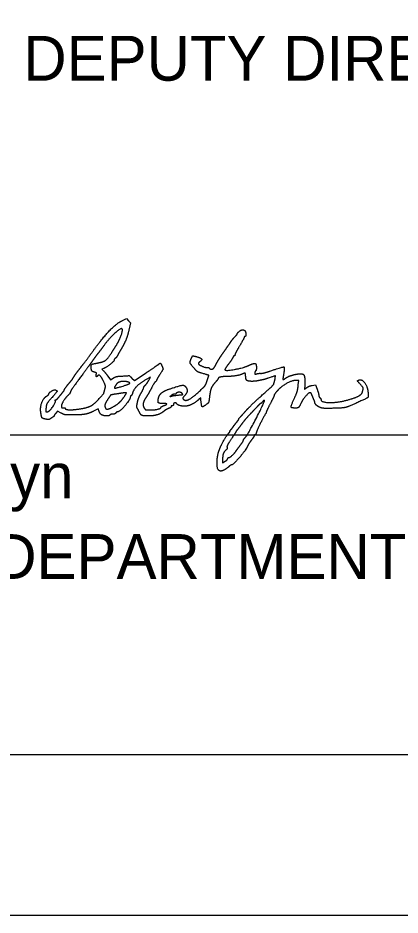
# Model space of a CAD drawing. Extents: x -84548 to 2262448, y -162180 to 525962.
# Drawn here: x 140758 to 147057, y 0 to 14797 of the extents above; entities that cross this region are included whole.
import ezdxf

# ---------------------------------------------------------------- set-up
doc = ezdxf.new("R2010")
doc.units = 0
for name, color, linetype in [('Default', 7, 'Continuous'), ('GM_X_Adjacent_County', 7, 'Continuous'), ('GM_X_County', 7, 'Continuous'), ('GM_X_Section', 7, 'Continuous'), ('GM_X_Township', 7, 'Continuous')]:
    doc.layers.add(name, color=color, linetype=linetype)

msp = doc.modelspace()

# ---------------------------------------------------------------- linework, layer by layer
at = {"layer": 'Default'}
for points in [[(142482, 9806), (142549, 9837), (142582, 9803), (142616, 9770), (142593, 9671)], [(142166, 9014), (142139, 9006), (142167, 8979)], [(142239, 8891), (142284, 8830), (142330, 8857)], [(142636, 8857), (142679, 8817), (142870, 8944)], [(142920, 8829), (142944, 8871), (142914, 8856)], [(145380, 8745), (145388, 8818), (145346, 8818)], [(145611, 8737), (145662, 8745), (145689, 8674)], [(143774, 8493), (143771, 8529), (143740, 8502)], [(141471, 8279), (141410, 8309), (141383, 8279)], [(142097, 8305), (142079, 8348), (142006, 8311)], [(144132, 7511), (144132, 7461), (144172, 7484)]]:
    msp.add_lwpolyline(points, dxfattribs=at)
for points in [[(142009, 9321), (142166, 9535), (142387, 9762), (142482, 9806)], [(142475, 9670), (142455, 9689), (142252, 9500), (142171, 9388)], [(142378, 9395), (142428, 9474), (142491, 9653), (142475, 9670)], [(142593, 9671), (142566, 9559), (142518, 9435), (142468, 9351)], [(144373, 9585), (144373, 9600), (144442, 9654), (144462, 9654)], [(144462, 9654), (144473, 9655), (144488, 9648), (144497, 9639)], [(144497, 9639), (144515, 9621), (144517, 9541), (144499, 9541)], [(144265, 9451), (144286, 9482), (144319, 9523), (144338, 9542)], [(144338, 9542), (144357, 9561), (144373, 9580), (144373, 9585)], [(144487, 9527), (144487, 9520), (144452, 9456), (144411, 9385)], [(144499, 9541), (144492, 9541), (144487, 9535), (144487, 9527)], [(142171, 9388), (142152, 9362), (142102, 9295), (142060, 9240)], [(142322, 9307), (142340, 9334), (142365, 9374), (142378, 9395)], [(142468, 9351), (142450, 9319), (142422, 9271), (142407, 9243)], [(144151, 9287), (144193, 9346), (144244, 9420), (144265, 9451)], [(144411, 9385), (144369, 9315), (144335, 9249), (144335, 9240)], [(141797, 9039), (141844, 9099), (141940, 9226), (142009, 9321)], [(142060, 9240), (142018, 9184), (141975, 9126), (141965, 9110)], [(142059, 9103), (142168, 9123), (142242, 9180), (142322, 9307)], [(142362, 9182), (142353, 9176), (142345, 9164), (142345, 9153)], [(142407, 9243), (142392, 9215), (142372, 9188), (142362, 9182)], [(143612, 9172), (143632, 9220), (143648, 9225), (143715, 9206)], [(143715, 9206), (143779, 9187), (143794, 9154), (143753, 9124)], [(144038, 9110), (144058, 9148), (144109, 9228), (144151, 9287)], [(144296, 9189), (144287, 9170), (144255, 9122), (144225, 9082)], [(144324, 9224), (144318, 9224), (144306, 9208), (144296, 9189)], [(144335, 9240), (144335, 9231), (144330, 9224), (144324, 9224)], [(141683, 8884), (141699, 8909), (141750, 8979), (141797, 9039)], [(141965, 9110), (141955, 9095), (141873, 8984), (141785, 8865)], [(141965, 9039), (141965, 9075), (141987, 9090), (142059, 9103)], [(142023, 8952), (141985, 8962), (141965, 8992), (141965, 9039)], [(142345, 9153), (142345, 9134), (142209, 9028), (142166, 9014)], [(142870, 8944), (142975, 9014), (143068, 9077), (143076, 9084)], [(143076, 9084), (143100, 9104), (143113, 9100), (143129, 9065)], [(143129, 9065), (143152, 9014), (143147, 8992), (143093, 8909)], [(143664, 9017), (143603, 9086), (143591, 9122), (143612, 9172)], [(143753, 9124), (143739, 9112), (143731, 9098), (143736, 9090)], [(143736, 9090), (143750, 9070), (143855, 9027), (143880, 9031)], [(143880, 9031), (143892, 9033), (143905, 9029), (143910, 9022)], [(143989, 9024), (143996, 9033), (144018, 9071), (144038, 9110)], [(144225, 9082), (144194, 9043), (144170, 9005), (144170, 8997)], [(144170, 8997), (144170, 8970), (144485, 9027), (144580, 9073)], [(144580, 9073), (144648, 9105), (144689, 9089), (144689, 9028)], [(144689, 9028), (144689, 9004), (144684, 8981), (144677, 8977)], [(144913, 8972), (145126, 9045), (145157, 9037), (145136, 8911)], [(141597, 8768), (141632, 8807), (141655, 8837), (141683, 8884)], [(142050, 8919), (142055, 8938), (142048, 8946), (142023, 8952)], [(142072, 8894), (142060, 8873), (142043, 8892), (142050, 8919)], [(142172, 8796), (142139, 8868), (142088, 8919), (142072, 8894)], [(142167, 8979), (142181, 8964), (142214, 8924), (142239, 8891)], [(142330, 8857), (142365, 8878), (142405, 8887), (142485, 8891)], [(142485, 8891), (142592, 8898), (142593, 8897), (142636, 8857)], [(143093, 8909), (143065, 8865), (143042, 8825), (143042, 8819)], [(143788, 8937), (143731, 8953), (143705, 8970), (143664, 9017)], [(143876, 8812), (143906, 8901), (143904, 8903), (143788, 8937)], [(143910, 9022), (143921, 9003), (143974, 9005), (143989, 9024)], [(144184, 8882), (144123, 8882), (144056, 8862), (144056, 8844)], [(144452, 8921), (144422, 8905), (144263, 8882), (144184, 8882)], [(144512, 8896), (144512, 8934), (144493, 8942), (144452, 8921)], [(144614, 8803), (144549, 8803), (144512, 8836), (144512, 8896)], [(144677, 8977), (144670, 8972), (144664, 8957), (144664, 8943)], [(144664, 8943), (144664, 8923), (144669, 8920), (144693, 8927)], [(144693, 8927), (144708, 8932), (144739, 8936), (144761, 8935)], [(144761, 8935), (144783, 8934), (144851, 8951), (144913, 8972)], [(144994, 8831), (145005, 8892), (144996, 8894), (144885, 8856)], [(145136, 8911), (145129, 8870), (145125, 8835), (145127, 8833)], [(145167, 8853), (145205, 8880), (145302, 8913), (145374, 8925)], [(145374, 8925), (145451, 8937), (145491, 8882), (145487, 8770)], [(141521, 8660), (141521, 8669), (141570, 8737), (141597, 8768)], [(141785, 8865), (141696, 8745), (141623, 8639), (141623, 8628)], [(142189, 8666), (142203, 8718), (142201, 8730), (142172, 8796)], [(142375, 8747), (142338, 8691), (142362, 8686), (142491, 8726)], [(142547, 8798), (142490, 8809), (142398, 8782), (142375, 8747)], [(142491, 8726), (142592, 8757), (142613, 8784), (142547, 8798)], [(142914, 8856), (142791, 8790), (142671, 8681), (142649, 8615)], [(142831, 8697), (142833, 8706), (142842, 8723), (142852, 8734)], [(142852, 8734), (142881, 8765), (142894, 8784), (142920, 8829)], [(142987, 8744), (142944, 8663), (142903, 8590), (142871, 8539)], [(143023, 8793), (143013, 8785), (142997, 8763), (142987, 8744)], [(143042, 8819), (143042, 8814), (143034, 8802), (143023, 8793)], [(143271, 8682), (143439, 8738), (143510, 8741), (143537, 8691)], [(143780, 8667), (143835, 8720), (143857, 8753), (143876, 8812)], [(144006, 8780), (143962, 8730), (143932, 8664), (143923, 8597)], [(144056, 8844), (144056, 8839), (144034, 8811), (144006, 8780)], [(144702, 8810), (144685, 8806), (144645, 8803), (144614, 8803)], [(144772, 8824), (144751, 8820), (144720, 8814), (144702, 8810)], [(144757, 8552), (144944, 8718), (144981, 8761), (144994, 8831)], [(144885, 8856), (144844, 8842), (144793, 8827), (144772, 8824)], [(145346, 8818), (145279, 8818), (145101, 8721), (145037, 8650)], [(145127, 8833), (145130, 8830), (145148, 8839), (145167, 8853)], [(145302, 8493), (145350, 8598), (145371, 8667), (145380, 8745)], [(145487, 8770), (145484, 8672), (145483, 8674), (145524, 8703)], [(145524, 8703), (145544, 8717), (145583, 8732), (145611, 8737)], [(146385, 8773), (146357, 8803), (146356, 8817), (146380, 8826)], [(146380, 8826), (146426, 8844), (146523, 8712), (146529, 8626)], [(146434, 8619), (146454, 8681), (146446, 8707), (146385, 8773)], [(141243, 8568), (141257, 8577), (141268, 8589), (141268, 8596)], [(141268, 8596), (141268, 8616), (141357, 8669), (141377, 8661)], [(141377, 8661), (141408, 8649), (141396, 8623), (141321, 8539)], [(141445, 8559), (141473, 8593), (141502, 8629), (141509, 8637)], [(141509, 8637), (141516, 8646), (141521, 8656), (141521, 8660)], [(141623, 8628), (141622, 8618), (141605, 8592), (141584, 8572)], [(142085, 8505), (142170, 8598), (142172, 8601), (142189, 8666)], [(142389, 8595), (142296, 8582), (142285, 8576), (142246, 8516)], [(142481, 8609), (142452, 8605), (142410, 8598), (142389, 8595)], [(142508, 8548), (142549, 8608), (142544, 8619), (142481, 8609)], [(142649, 8615), (142640, 8587), (142628, 8565), (142622, 8565)], [(142729, 8459), (142738, 8500), (142763, 8566), (142787, 8607)], [(142787, 8607), (142810, 8647), (142830, 8687), (142831, 8697)], [(143073, 8518), (143084, 8578), (143169, 8649), (143271, 8682)], [(143335, 8590), (143323, 8590), (143302, 8581), (143288, 8570)], [(143364, 8601), (143361, 8595), (143347, 8590), (143335, 8590)], [(143462, 8607), (143447, 8625), (143376, 8621), (143364, 8601)], [(143378, 8574), (143466, 8582), (143479, 8587), (143462, 8607)], [(143479, 8515), (143507, 8469), (143648, 8541), (143780, 8667)], [(143537, 8691), (143554, 8659), (143536, 8599), (143497, 8557)], [(143923, 8597), (143908, 8478), (143899, 8449), (143869, 8425)], [(145037, 8650), (145006, 8615), (144981, 8581), (144981, 8572)], [(145574, 8616), (145552, 8616), (145455, 8507), (145430, 8454)], [(145604, 8581), (145596, 8600), (145583, 8616), (145574, 8616)], [(145689, 8674), (145704, 8634), (145716, 8591), (145716, 8578)], [(146175, 8491), (146300, 8524), (146422, 8584), (146434, 8619)], [(146529, 8626), (146534, 8545), (146519, 8529), (146396, 8471)], [(141137, 8271), (141121, 8369), (141178, 8527), (141243, 8568)], [(141321, 8539), (141249, 8459), (141222, 8406), (141219, 8333)], [(141245, 8301), (141278, 8306), (141384, 8456), (141374, 8484)], [(141374, 8484), (141370, 8494), (141372, 8501), (141380, 8499)], [(141380, 8499), (141387, 8497), (141417, 8524), (141445, 8559)], [(141584, 8572), (141532, 8521), (141467, 8404), (141476, 8379)], [(141787, 8350), (141907, 8370), (142011, 8424), (142085, 8505)], [(142246, 8516), (142203, 8450), (142186, 8398), (142198, 8367)], [(142350, 8396), (142409, 8433), (142467, 8489), (142508, 8548)], [(142611, 8549), (142610, 8504), (142436, 8299), (142398, 8299)], [(142622, 8565), (142616, 8565), (142611, 8558), (142611, 8549)], [(142740, 8333), (142716, 8381), (142715, 8393), (142729, 8459)], [(142871, 8539), (142828, 8472), (142817, 8392), (142844, 8356)], [(143144, 8438), (143083, 8438), (143062, 8462), (143073, 8518)], [(143162, 8402), (143216, 8421), (143208, 8438), (143144, 8438)], [(143288, 8570), (143264, 8550), (143264, 8550), (143289, 8559)], [(143289, 8559), (143303, 8564), (143343, 8571), (143378, 8574)], [(143371, 8439), (143360, 8456), (143321, 8440), (143321, 8418)], [(143536, 8394), (143491, 8386), (143386, 8414), (143371, 8439)], [(143497, 8557), (143482, 8541), (143474, 8523), (143479, 8515)], [(143740, 8502), (143690, 8459), (143585, 8403), (143536, 8394)], [(143869, 8425), (143807, 8377), (143784, 8393), (143774, 8493)], [(144511, 7883), (144551, 7929), (144832, 8477), (144821, 8488)], [(144524, 8326), (144562, 8370), (144667, 8472), (144757, 8552)], [(144760, 8438), (144756, 8438), (144735, 8420), (144714, 8397)], [(144791, 8467), (144778, 8451), (144764, 8438), (144760, 8438)], [(144821, 8488), (144817, 8492), (144804, 8482), (144791, 8467)], [(144981, 8572), (144981, 8564), (144949, 8496), (144911, 8422)], [(145341, 8362), (145264, 8362), (145256, 8391), (145302, 8493)], [(145430, 8454), (145400, 8388), (145375, 8362), (145341, 8362)], [(145635, 8506), (145626, 8528), (145612, 8562), (145604, 8581)], [(145653, 8455), (145653, 8461), (145645, 8484), (145635, 8506)], [(145736, 8373), (145698, 8391), (145654, 8435), (145653, 8455)], [(145716, 8578), (145716, 8565), (145724, 8545), (145735, 8535)], [(145735, 8535), (145745, 8525), (145754, 8510), (145754, 8503)], [(145754, 8503), (145754, 8458), (146021, 8450), (146175, 8491)], [(146396, 8471), (146212, 8384), (146101, 8359), (145893, 8357)], [(141219, 8333), (141218, 8303), (141222, 8298), (141245, 8301)], [(141476, 8379), (141481, 8367), (141493, 8362), (141509, 8366)], [(141509, 8366), (141523, 8369), (141534, 8368), (141534, 8362)], [(141534, 8362), (141534, 8337), (141669, 8331), (141787, 8350)], [(142006, 8311), (141924, 8271), (141791, 8248), (141633, 8248)], [(142140, 8249), (142126, 8257), (142107, 8282), (142097, 8305)], [(142198, 8367), (142209, 8339), (142280, 8353), (142350, 8396)], [(142398, 8299), (142391, 8299), (142379, 8290), (142370, 8280)], [(142907, 8232), (142815, 8232), (142778, 8254), (142740, 8333)], [(142844, 8356), (142859, 8336), (142877, 8331), (142936, 8331)], [(143153, 8301), (143112, 8268), (142984, 8231), (142907, 8232)], [(142936, 8331), (143010, 8330), (143118, 8357), (143118, 8376)], [(143118, 8376), (143118, 8381), (143138, 8393), (143162, 8402)], [(143254, 8361), (143216, 8344), (143175, 8320), (143153, 8301)], [(143283, 8387), (143283, 8380), (143270, 8368), (143254, 8361)], [(143302, 8400), (143291, 8400), (143283, 8394), (143283, 8387)], [(143321, 8418), (143321, 8408), (143312, 8400), (143302, 8400)], [(144427, 8218), (144442, 8233), (144486, 8282), (144524, 8326)], [(144714, 8397), (144692, 8374), (144637, 8316), (144590, 8267)], [(144911, 8422), (144873, 8347), (144846, 8286), (144851, 8286)], [(145893, 8357), (145814, 8356), (145760, 8362), (145736, 8373)], [(141224, 8177), (141167, 8188), (141147, 8210), (141137, 8271)], [(141313, 8199), (141278, 8176), (141259, 8171), (141224, 8177)], [(141357, 8239), (141357, 8233), (141337, 8216), (141313, 8199)], [(141383, 8279), (141369, 8262), (141357, 8244), (141357, 8239)], [(141633, 8248), (141551, 8248), (141520, 8254), (141471, 8279)], [(142275, 8248), (142265, 8231), (142173, 8232), (142140, 8249)], [(142319, 8261), (142299, 8261), (142280, 8255), (142275, 8248)], [(142370, 8280), (142362, 8269), (142339, 8261), (142319, 8261)], [(144363, 8128), (144382, 8151), (144398, 8174), (144398, 8180)], [(144398, 8180), (144398, 8186), (144411, 8203), (144427, 8218)], [(144590, 8267), (144544, 8218), (144491, 8159), (144474, 8135)], [(144847, 8276), (144833, 8267), (144699, 7998), (144684, 7947)], [(144851, 8286), (144856, 8286), (144854, 8282), (144847, 8276)], [(144254, 7982), (144250, 7982), (144256, 7992), (144268, 8005)], [(144268, 8005), (144280, 8018), (144299, 8042), (144309, 8058)], [(144309, 8058), (144320, 8074), (144344, 8106), (144363, 8128)], [(144474, 8135), (144431, 8077), (144376, 8004), (144360, 7986)], [(144078, 7676), (144109, 7754), (144200, 7912), (144237, 7953)], [(144273, 7848), (144227, 7780), (144201, 7728), (144205, 7714)], [(144237, 7953), (144251, 7969), (144259, 7982), (144254, 7982)], [(144347, 7965), (144347, 7962), (144314, 7910), (144273, 7848)], [(144360, 7986), (144353, 7977), (144347, 7968), (144347, 7965)], [(144474, 7829), (144474, 7836), (144490, 7860), (144511, 7883)], [(144651, 7905), (144651, 7898), (144629, 7862), (144601, 7826)], [(144663, 7919), (144657, 7919), (144651, 7913), (144651, 7905)], [(144684, 7947), (144679, 7931), (144670, 7919), (144663, 7919)], [(144205, 7714), (144208, 7700), (144200, 7681), (144185, 7668)], [(144541, 7732), (144522, 7680), (144305, 7424), (144280, 7424)], [(144354, 7654), (144361, 7665), (144391, 7706), (144420, 7745)], [(144420, 7745), (144450, 7784), (144474, 7822), (144474, 7829)], [(144601, 7826), (144574, 7789), (144547, 7747), (144541, 7732)], [(144069, 7335), (144037, 7355), (144044, 7589), (144078, 7676)], [(144185, 7668), (144154, 7641), (144132, 7576), (144132, 7511)], [(144217, 7529), (144221, 7541), (144228, 7548), (144233, 7545)], [(144233, 7545), (144243, 7539), (144331, 7618), (144354, 7654)], [(144240, 7400), (144208, 7370), (144124, 7323), (144103, 7323)], [(144172, 7484), (144193, 7496), (144214, 7517), (144217, 7529)], [(144280, 7424), (144273, 7424), (144255, 7414), (144240, 7400)], [(144103, 7323), (144094, 7323), (144079, 7329), (144069, 7335)]]:
    msp.add_open_spline(points, degree=2, dxfattribs=at)
at = {"layer": 'GM_X_Adjacent_County'}
msp.add_lwpolyline([(7920, 113520), (176880, 113520), (176880, 2640), (7920, 2640)], close=True, dxfattribs=at)
at = {"layer": 'GM_X_County'}
msp.add_line((134640, 7920), (153120, 7920), dxfattribs=at)
at = {"layer": 'GM_X_Township'}
msp.add_lwpolyline([(0, 0), (179520, 0), (179520, 116160), (0, 116160)], close=True, dxfattribs=at)

# ---------------------------------------------------------------- texts
at = {"layer": 'GM_X_Section'}
for s, p in [('DISTRICT 10 DEPUTY DIRECTOR', (134640, 13762)), ('Pamela Boratyn', (134640, 6875)), ('DIRECTOR, DEPARTMENT OF TRANSPORTATION', (134640, 5544))]:
    msp.add_text(s, height=739.2, dxfattribs=at).set_placement(p)

doc.saveas('drawing.dxf')
